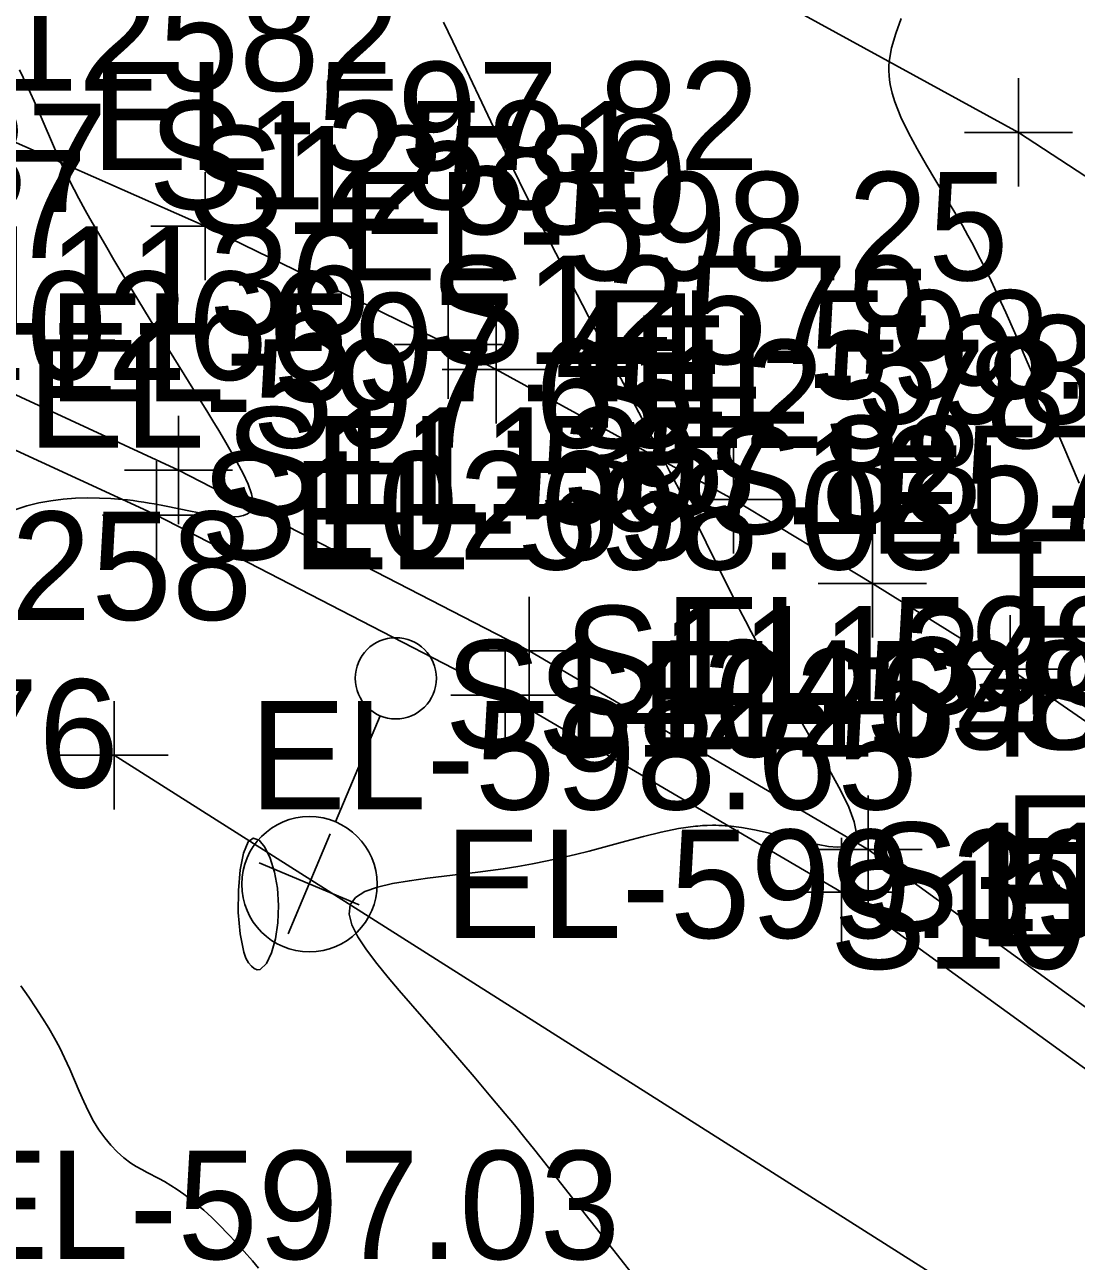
# Model space of a CAD drawing. Extents: x 1729869 to 1735532, y 648588 to 653771.
# Drawn here: x 1730240.63 to 1730279.47, y 652998.23 to 653043.9 of the extents above; entities that cross this region are included whole.
import ezdxf

# ---------------------------------------------------------------- set-up
doc = ezdxf.new("R2010")
doc.units = 0
for name, color, linetype in [('SURVEY - CONTOURS - Index with Text', 7, 'Continuous'), ('SURVEY - CONTOURS - Intermediate with optional Text', 7, 'Continuous'), ('SURVEY - DTM - Breaklines', 7, 'Continuous'), ('SURVEY - DTM - Breaklines - Points - Elevations', 7, 'Continuous'), ('SURVEY - DTM - Breaklines - Points - Locators', 7, 'Continuous'), ('SURVEY - DTM - Breaklines - Points - Numbers', 7, 'Continuous'), ('SURVEY - DTM - Spot Points - Elevations', 7, 'Continuous'), ('SURVEY - TRANSPORTATION - Features', 7, 'Continuous'), ('SURVEY - TRANSPORTATION - Features - Points - Elevations', 7, 'Continuous'), ('SURVEY - TRANSPORTATION - Features - Points - Locators', 7, 'Continuous'), ('SURVEY - TRANSPORTATION - Features - Points - Numbers', 7, 'Continuous'), ('SURVEY - TRANSPORTATION - Roads', 7, 'Continuous'), ('SURVEY - TRANSPORTATION - Roads - Points - Elevations', 7, 'Continuous'), ('SURVEY - TRANSPORTATION - Roads - Points - Locators', 7, 'Continuous'), ('SURVEY - TRANSPORTATION - Roads - Points - Numbers', 7, 'Continuous'), ('SURVEY - UTILITIES - Electric (Lighting) - Points - Elevations', 7, 'Continuous'), ('SURVEY - UTILITIES - Electric (Lighting) - Points - Locators', 7, 'Continuous'), ('SURVEY - UTILITIES - Electric (Lighting) - Points - Numbers', 7, 'Continuous'), ('SURVEY - UTILITIES - Electric (Lighting) with Text', 7, 'Continuous')]:
    doc.layers.add(name, color=color, linetype=linetype)

msp = doc.modelspace()

# ---------------------------------------------------------------- linework, layer by layer
at = {"layer": 'SURVEY - CONTOURS - Index with Text'}
msp.add_lwpolyline([(1730273.008, 653044.136), (1730272.808, 653043.586), (1730272.652, 653043.053), (1730272.561, 653042.543), (1730272.549, 653042.37), (1730272.547, 653042.201), (1730272.555, 653042.033), (1730272.572, 653041.867), (1730272.598, 653041.701), (1730272.633, 653041.536), (1730272.673, 653041.377), (1730272.719, 653041.217), (1730272.772, 653041.056), (1730272.996, 653040.488), (1730273.275, 653039.905), (1730273.593, 653039.314), (1730273.936, 653038.72), (1730274.289, 653038.133), (1730274.781, 653037.318), (1730275.057, 653036.85), (1730275.267, 653036.483), (1730275.467, 653036.123), (1730275.659, 653035.768), (1730275.842, 653035.418), (1730276.018, 653035.073), (1730276.188, 653034.732), (1730276.33, 653034.438), (1730276.469, 653034.146), (1730276.605, 653033.855), (1730276.87, 653033.27), (1730277.202, 653032.519), (1730277.59, 653031.622), (1730278.367, 653029.801), (1730279.575, 653026.964)], dxfattribs=at)
at = {"layer": 'SURVEY - CONTOURS - Intermediate with optional Text'}
for points in [[(1730256.092, 653044.001), (1730256.44, 653043.283), (1730256.946, 653042.224), (1730258.296, 653039.367), (1730258.696, 653038.534), (1730258.893, 653038.13), (1730259.231, 653037.452), (1730259.659, 653036.614), (1730261.228, 653033.561), (1730262.125, 653031.834), (1730263.063, 653030.045), (1730264.269, 653027.762), (1730264.45, 653027.419), (1730264.978, 653026.405), (1730265.415, 653025.55), (1730265.804, 653024.773), (1730266.483, 653023.401), (1730266.85, 653022.669), (1730267.046, 653022.285), (1730267.252, 653021.887), (1730267.467, 653021.477), (1730267.692, 653021.052), (1730267.945, 653020.584), (1730268.21, 653020.101), (1730268.487, 653019.604), (1730268.774, 653019.093), (1730269.073, 653018.571), (1730269.594, 653017.674), (1730270.024, 653016.937), (1730270.413, 653016.26), (1730270.77, 653015.605), (1730271.066, 653014.998), (1730271.27, 653014.464), (1730271.354, 653014.031), (1730271.287, 653013.725), (1730271.144, 653013.6), (1730270.928, 653013.536), (1730270.648, 653013.524), (1730270.314, 653013.555), (1730269.936, 653013.62), (1730269.523, 653013.709), (1730269.06, 653013.82), (1730268.578, 653013.938), (1730268.085, 653014.056), (1730267.59, 653014.162), (1730267.101, 653014.25), (1730266.627, 653014.308), (1730266.507, 653014.318), (1730266.388, 653014.325), (1730266.27, 653014.33), (1730266.154, 653014.332), (1730266.038, 653014.332), (1730265.836, 653014.328), (1730265.664, 653014.319), (1730265.492, 653014.305), (1730265.406, 653014.297), (1730264.773, 653014.21), (1730264.133, 653014.082), (1730263.485, 653013.924), (1730262.828, 653013.747), (1730262.161, 653013.562), (1730261.484, 653013.379), (1730260.971, 653013.25), (1730260.45, 653013.129), (1730259.923, 653013.016), (1730259.389, 653012.911), (1730258.847, 653012.815), (1730258.297, 653012.727), (1730257.834, 653012.661), (1730257.368, 653012.6), (1730256.431, 653012.486), (1730255.502, 653012.374), (1730254.841, 653012.287), (1730254.219, 653012.183), (1730253.662, 653012.053), (1730253.198, 653011.885), (1730252.851, 653011.669), (1730252.65, 653011.393), (1730252.61, 653011.054), (1730252.714, 653010.657), (1730252.935, 653010.213), (1730253.25, 653009.733), (1730253.632, 653009.228), (1730254.058, 653008.709), (1730254.464, 653008.233), (1730256.309, 653006.11), (1730256.774, 653005.571), (1730257.229, 653005.041), (1730257.852, 653004.308), (1730258.379, 653003.677), (1730258.72, 653003.262), (1730259.101, 653002.794), (1730259.475, 653002.328), (1730259.842, 653001.866), (1730260.558, 653000.957), (1730262.665, 652998.276), (1730263.649, 652997.031)], [(1730240.438, 653042.236), (1730240.707, 653041.67), (1730240.972, 653041.082), (1730241.231, 653040.489), (1730241.729, 653039.342), (1730241.964, 653038.818), (1730242.063, 653038.606), (1730242.16, 653038.402), (1730242.257, 653038.204), (1730242.452, 653037.822), (1730242.628, 653037.49), (1730242.867, 653037.053), (1730243.035, 653036.752), (1730243.312, 653036.267), (1730243.609, 653035.757), (1730243.923, 653035.223), (1730244.253, 653034.669), (1730244.597, 653034.098), (1730245.266, 653032.999), (1730245.91, 653031.954), (1730246.894, 653030.372), (1730247.353, 653029.637), (1730247.577, 653029.274), (1730247.796, 653028.916), (1730248.008, 653028.564), (1730248.21, 653028.219), (1730248.468, 653027.762), (1730248.695, 653027.33), (1730248.877, 653026.932), (1730249.004, 653026.578), (1730249.062, 653026.279), (1730249.041, 653026.045), (1730248.971, 653025.922), (1730248.861, 653025.832), (1730248.715, 653025.772), (1730248.538, 653025.738), (1730248.335, 653025.725), (1730248.113, 653025.73), (1730247.872, 653025.75), (1730247.619, 653025.782), (1730247.356, 653025.823), (1730247.086, 653025.871), (1730246.811, 653025.925), (1730245.788, 653026.133), (1730245.413, 653026.204), (1730245.221, 653026.237), (1730245.027, 653026.269), (1730244.831, 653026.298), (1730244.632, 653026.325), (1730244.429, 653026.35), (1730244.222, 653026.371), (1730243.814, 653026.403), (1730243.391, 653026.422), (1730242.955, 653026.425), (1730242.508, 653026.41), (1730242.054, 653026.375), (1730241.595, 653026.317), (1730241.15, 653026.238), (1730240.706, 653026.131), (1730240.262, 653025.991)], [(1730248.718, 653009.642), (1730248.581, 653010.322), (1730248.518, 653011.11), (1730248.522, 653011.923), (1730248.588, 653012.683), (1730248.709, 653013.309), (1730248.878, 653013.722), (1730249.072, 653013.861), (1730249.285, 653013.781), (1730249.498, 653013.519), (1730249.695, 653013.113), (1730249.856, 653012.6), (1730249.965, 653012.016), (1730250.008, 653011.373), (1730249.982, 653010.734), (1730249.893, 653010.138), (1730249.75, 653009.624), (1730249.558, 653009.232), (1730249.325, 653009.001), (1730249.219, 653008.998), (1730249.109, 653009.041), (1730249, 653009.127), (1730248.895, 653009.257), (1730248.8, 653009.429), (1730248.718, 653009.642)], [(1730240.483, 653008.402), (1730240.781, 653007.98), (1730241.043, 653007.592), (1730241.288, 653007.212), (1730241.515, 653006.839), (1730241.726, 653006.472), (1730241.921, 653006.108), (1730242.101, 653005.748), (1730242.294, 653005.329), (1730242.473, 653004.917), (1730242.644, 653004.515), (1730242.814, 653004.126), (1730242.988, 653003.755), (1730243.172, 653003.405), (1730243.37, 653003.082), (1730243.583, 653002.784), (1730243.809, 653002.512), (1730244.046, 653002.267), (1730244.293, 653002.049), (1730244.548, 653001.858), (1730244.748, 653001.73), (1730244.951, 653001.615), (1730245.157, 653001.505), (1730245.577, 653001.289), (1730245.791, 653001.173), (1730246.027, 653001.033), (1730246.265, 653000.878), (1730246.505, 653000.709), (1730246.747, 653000.525), (1730246.992, 653000.327), (1730247.24, 653000.113), (1730247.535, 652999.841), (1730247.834, 652999.55), (1730248.134, 652999.242), (1730248.435, 652998.921), (1730248.736, 652998.588), (1730249.037, 652998.246), (1730249.27, 652997.975)]]:
    msp.add_lwpolyline(points, dxfattribs=at)
at = {"layer": 'SURVEY - DTM - Breaklines'}
for points in [[(1730351.322, 652820.352), (1730351.958, 652834.921), (1730351.82, 652849.216), (1730351.554, 652859.354), (1730351.73, 652861.691), (1730350.926, 652867.987), (1730348.617, 652882.131), (1730345.817, 652896.161), (1730342.17, 652909.765), (1730337.556, 652923.862), (1730332.352, 652936.821), (1730326.227, 652949.957), (1730319.415, 652962.45), (1730311.49, 652974.12), (1730302.705, 652984.601), (1730293.09, 652994.429), (1730281.606, 653004.032), (1730270.802, 653011.865), (1730258.37, 653019.141), (1730245.496, 653025.784), (1730235.733, 653030.282)], [(1730339.071, 652799.686), (1730341.988, 652848.82), (1730328.456, 652905.045), (1730318.892, 652948.813), (1730289.948, 652987.757), (1730243.93, 653016.919)]]:
    msp.add_lwpolyline(points, dxfattribs=at)
at = {"layer": 'SURVEY - DTM - Breaklines - Points - Locators'}
for p, q in [((1730245.496, 653027.784), (1730245.496, 653023.784)), ((1730247.496, 653025.784), (1730243.496, 653025.784)), ((1730258.37, 653021.141), (1730258.37, 653017.141)), ((1730260.37, 653019.141), (1730256.37, 653019.141)), ((1730243.93, 653018.919), (1730243.93, 653014.919)), ((1730245.93, 653016.919), (1730241.93, 653016.919)), ((1730270.802, 653013.865), (1730270.802, 653009.865)), ((1730272.802, 653011.865), (1730268.802, 653011.865))]:
    msp.add_line(p, q, dxfattribs=at)
at = {"layer": 'SURVEY - TRANSPORTATION - Features'}
msp.add_lwpolyline([(1730351.905, 652820.294), (1730352.547, 652834.891), (1730352.422, 652849.231), (1730352.167, 652859.394), (1730352.603, 652861.748), (1730352.773, 652868.109), (1730350.458, 652882.38), (1730347.636, 652896.535), (1730343.937, 652910.295), (1730339.314, 652924.42), (1730334.047, 652937.548), (1730327.886, 652950.764), (1730321.011, 652963.375), (1730313.007, 652975.183), (1730304.076, 652985.845), (1730294.304, 652995.826), (1730282.817, 653005.432), (1730271.781, 653013.436), (1730259.262, 653020.771), (1730246.309, 653027.454), (1730236.487, 653031.988)], dxfattribs=at)
at = {"layer": 'SURVEY - TRANSPORTATION - Features - Points - Locators'}
for p, q in [((1730246.309, 653029.454), (1730246.309, 653025.454)), ((1730248.309, 653027.454), (1730244.309, 653027.454)), ((1730259.262, 653022.771), (1730259.262, 653018.771)), ((1730261.262, 653020.771), (1730257.262, 653020.771)), ((1730271.781, 653015.436), (1730271.781, 653011.436)), ((1730273.781, 653013.436), (1730269.781, 653013.436))]:
    msp.add_line(p, q, dxfattribs=at)
at = {"layer": 'SURVEY - TRANSPORTATION - Roads'}
for points in [[(1730326.332, 652999.244), (1730318.197, 653008.059), (1730316.841, 653009.528), (1730305.076, 653020.36), (1730303.563, 653021.662), (1730292.393, 653030.088), (1730277.339, 653039.926), (1730259.813, 653049.526), (1730248.975, 653054.649), (1730241.936, 653057.583)], [(1730328.344, 652967.71), (1730321.647, 652977.663), (1730318.205, 652982.576), (1730311.774, 652990.225), (1730306.402, 652996.145), (1730300.61, 653001.657), (1730291.558, 653009.526), (1730288.535, 653012.142), (1730277.03, 653020.098), (1730271.943, 653023.265), (1730266.814, 653026.369), (1730258.047, 653031.168), (1730256.275, 653032.091), (1730247.292, 653036.463), (1730238.085, 653040.532)]]:
    msp.add_lwpolyline(points, dxfattribs=at)
at = {"layer": 'SURVEY - TRANSPORTATION - Roads - Points - Locators'}
for p, q in [((1730277.339, 653041.926), (1730277.339, 653037.926)), ((1730279.339, 653039.926), (1730275.339, 653039.926)), ((1730247.292, 653038.463), (1730247.292, 653034.463)), ((1730249.292, 653036.463), (1730245.292, 653036.463)), ((1730256.275, 653034.091), (1730256.275, 653030.091)), ((1730258.047, 653033.168), (1730258.047, 653029.168)), ((1730258.275, 653032.091), (1730254.275, 653032.091)), ((1730260.047, 653031.168), (1730256.047, 653031.168)), ((1730266.814, 653028.369), (1730266.814, 653024.369)), ((1730268.814, 653026.369), (1730264.814, 653026.369)), ((1730271.943, 653025.265), (1730271.943, 653021.265)), ((1730273.943, 653023.265), (1730269.943, 653023.265)), ((1730277.03, 653022.098), (1730277.03, 653018.098)), ((1730279.03, 653020.098), (1730275.03, 653020.098))]:
    msp.add_line(p, q, dxfattribs=at)
at = {"layer": 'SURVEY - UTILITIES - Electric (Lighting) - Points - Locators'}
for p, q in [((1730251.911, 653014.013), (1730250.363, 653010.325)), ((1730252.981, 653011.395), (1730249.293, 653012.943))]:
    msp.add_line(p, q, dxfattribs=at)
at = {"layer": 'SURVEY - UTILITIES - Electric (Lighting) with Text'}
msp.add_line((1730253.756, 653018.379), (1730252.112, 653014.46), dxfattribs=at)
for centre, radius in [((1730254.336, 653019.762), 1.5), ((1730251.144, 653012.155), 2.5)]:
    msp.add_circle(centre, radius, dxfattribs=at)

# ---------------------------------------------------------------- texts
at = {"layer": 'SURVEY - DTM - Breaklines - Points - Elevations'}
for s, p in [('EL-597.65', (1730240.733, 653028.282)), ('EL-598.05', (1730250.496, 653023.784)), ('EL-598.64', (1730263.37, 653017.141)), ('EL-598.65', (1730248.93, 653014.919)), ('EL-599.18', (1730275.802, 653009.865)), ('EL-597.03', (1730237.943, 652998.309))]:
    msp.add_text(s, height=4, dxfattribs=at).set_placement(p)
at = {"layer": 'SURVEY - DTM - Breaklines - Points - Numbers'}
for s, p in [('S10267', (1730224.493, 653035.282)), ('S10266', (1730234.146, 653030.784)), ('S10265', (1730247.13, 653024.141)), ('S258', (1730236.547, 653021.919)), ('S10264', (1730259.562, 653016.865)), ('S10263', (1730270.366, 653009.032))]:
    msp.add_text(s, height=4, dxfattribs=at).set_placement(p)
at = {"layer": 'SURVEY - DTM - Spot Points - Elevations'}
msp.add_text('EL-596.76', height=4, dxfattribs=at).set_placement((1730219.428, 653015.726))
at = {"layer": 'SURVEY - TRANSPORTATION - Features - Points - Elevations'}
for s, p in [('EL-597.41', (1730241.487, 653029.988)), ('EL-597.88', (1730251.309, 653025.454)), ('EL-598.46', (1730264.262, 653018.771)), ('EL-599.02', (1730276.781, 653011.436))]:
    msp.add_text(s, height=4, dxfattribs=at).set_placement(p)
at = {"layer": 'SURVEY - TRANSPORTATION - Features - Points - Numbers'}
for s, p in [('S11137', (1730225.247, 653036.988)), ('S11136', (1730234.959, 653032.454)), ('S11135', (1730248.022, 653025.771)), ('S11134', (1730260.541, 653018.436)), ('S11133', (1730271.577, 653010.432))]:
    msp.add_text(s, height=4, dxfattribs=at).set_placement(p)
at = {"layer": 'SURVEY - TRANSPORTATION - Roads - Points - Elevations'}
for s, p in [('EL-597.82', (1730243.085, 653038.532)), ('EL-598.25', (1730252.292, 653034.463)), ('EL-598.67', (1730261.275, 653030.091)), ('EL-598.73', (1730263.047, 653029.168)), ('EL-599.11', (1730271.814, 653024.369)), ('EL-599.37', (1730276.943, 653021.265))]:
    msp.add_text(s, height=4, dxfattribs=at).set_placement(p)
at = {"layer": 'SURVEY - TRANSPORTATION - Roads - Points - Numbers'}
for s, p in [('S12582', (1730236.052, 653041.463)), ('S12581', (1730245.193, 653037.091)), ('S12580', (1730246.634, 653036.168)), ('S12579', (1730255.559, 653031.369)), ('S12578', (1730260.656, 653028.265)), ('S12577', (1730265.79, 653025.098)), ('S12576', (1730277.185, 653017.142))]:
    msp.add_text(s, height=4, dxfattribs=at).set_placement(p)
at = {"layer": 'SURVEY - UTILITIES - Electric (Lighting) - Points - Elevations'}
msp.add_text('EL-599.39', height=4, dxfattribs=at).set_placement((1730256.137, 653010.169))
at = {"layer": 'SURVEY - UTILITIES - Electric (Lighting) - Points - Numbers'}
msp.add_text('S14241', height=4, dxfattribs=at).set_placement((1730256.137, 653017.169))

doc.saveas('drawing.dxf')
